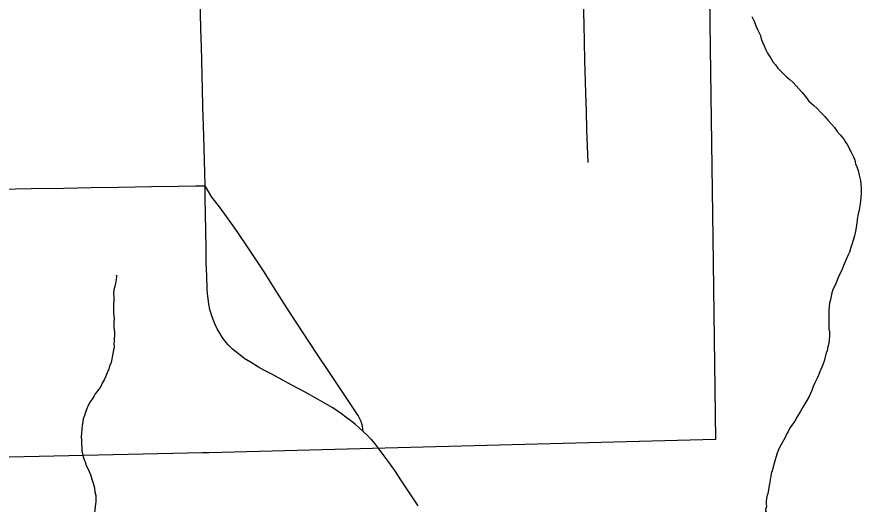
# Model space of a CAD drawing. Extents: x 103424 to 290657, y 38711 to 110967.
# Drawn here: x 160839 to 165078, y 57927 to 60374 of the extents above; entities that cross this region are included whole.
import ezdxf

# ---------------------------------------------------------------- set-up
doc = ezdxf.new("R2010")
doc.units = 0
for name, color, linetype in [('GM_X_City_Street', 7, 'Continuous'), ('GM_X_Corporation', 7, 'Continuous'), ('GM_X_Minor_River', 7, 'Continuous'), ('GM_X_State_Route', 7, 'Continuous')]:
    doc.layers.add(name, color=color, linetype=linetype)

msp = doc.modelspace()

# ---------------------------------------------------------------- linework, layer by layer
at = {"layer": 'GM_X_City_Street'}
for points in [[(163706.8, 59642.2), (163701.4, 59807.1), (163698.4, 59899.4), (163695.3, 59991.6), (163691.2, 60156.6), (163689, 60247.1), (163686.8, 60337.6), (163682.8, 60502.6), (163680.1, 60613.5), (163677.4, 60724.4), (163674.3, 60835), (163671.2, 60945.6)], [(159182.5, 59478.1), (159295.2, 59479.4), (159460.2, 59483), (159544.6, 59484.9), (159629.1, 59486.7), (159782.5, 59489.5), (159935.9, 59492.2), (159997.9, 59492.9), (160132.9, 59496.2), (160267.9, 59499.6), (160430.5, 59502.7), (160593.2, 59505.7), (160751.8, 59508.6), (160910.5, 59511.5), (161075.5, 59514.2), (161212.7, 59516.4), (161349.9, 59518.6), (161514.9, 59521.3), (161649.9, 59523.5), (161736.1, 59524.9), (161784.8, 59525.7)], [(162578.3, 58291.6), (162574.4, 58318), (162567.1, 58342.1), (162552, 58372.5), (162509.9, 58437.1), (162456.3, 58517.9), (162402.7, 58598.7), (162344, 58685.2), (162277, 58787.5), (162210, 58889.7), (162145.2, 58991.2), (162080.5, 59092.7), (162003.2, 59209.4), (161941.8, 59300.4), (161882.8, 59383), (161856.8, 59419.3), (161817.8, 59468.7), (161784.8, 59525.7)]]:
    msp.add_lwpolyline(points, dxfattribs=at)
at = {"layer": 'GM_X_Corporation'}
msp.add_lwpolyline([(160200.3, 63681.5), (161423.7, 63710.9), (161447.1, 63711.5), (161648, 63716.6), (161715.5, 63717.6), (164245, 63755), (164253, 63145.7), (164310.7, 60921.1), (164311.2, 60868.6), (164320.2, 60217.4), (164333, 59263.8), (164346.8, 58251.2), (162688.5, 58208.3), (161804.4, 58185.4), (161771.2, 58184.7), (160501.7, 58157)], dxfattribs=at)
at = {"layer": 'GM_X_Minor_River'}
for points in [[(164529.5, 60376.3), (164535.9, 60362.3), (164542.2, 60348.3), (164548.7, 60328.2), (164557.2, 60310.3), (164565.6, 60294.3), (164572, 60280.3), (164576.3, 60264.2), (164582.8, 60246.2), (164591.3, 60228.2), (164599.8, 60208.2), (164608.2, 60192.2), (164618.6, 60176.3), (164627, 60162.4), (164635.4, 60148.4), (164647.9, 60132.5), (164660.3, 60116.6)], [(164660.3, 60116.6), (164703.7, 60073.2), (164720.2, 60059.4), (164736.7, 60043.6), (164751.2, 60027.8), (164765.6, 60011.9), (164782.2, 59994.1), (164798.8, 59974.3), (164815.5, 59950.4), (164838.1, 59930.7), (164856.7, 59912.9), (164875.3, 59893.1), (164893.9, 59875.4), (164910.5, 59855.5), (164929.1, 59835.8), (164943.6, 59817.9), (164958.2, 59798), (164972.6, 59782.2), (164983, 59770.3), (164991.3, 59760.4), (164999.7, 59744.4), (165008.1, 59732.5), (165014.4, 59720.5), (165020.7, 59706.5), (165027.1, 59694.5), (165033.3, 59684.6), (165039.7, 59670.6), (165046.1, 59654.6), (165050.5, 59636.5), (165056.9, 59620.5), (165063.4, 59602.4), (165067.9, 59578.3), (165072.2, 59566.3), (165074.5, 59552.2), (165077, 59534.1), (165077.4, 59513.9), (165077.9, 59491.7), (165076.4, 59465.4), (165073, 59435.1), (165067.6, 59404.7), (165062.1, 59376.3), (165058.5, 59356), (165056.8, 59339.8), (165053.3, 59315.5), (165049.7, 59297.3), (165044.1, 59274.9), (165038.5, 59252.6), (165030.9, 59230.2), (165025.2, 59209.9), (165019.6, 59191.6), (165011.8, 59175.3), (164990.6, 59128.4), (164981, 59101.9), (164969.4, 59079.5), (164959.8, 59057), (164952.1, 59038.7), (164944.4, 59020.4), (164936.7, 59004.1), (164930.9, 58987.8), (164927.2, 58971.5), (164923.6, 58953.3), (164919.9, 58937.1), (164918.2, 58918.8), (164916.6, 58900.6), (164915.2, 58874.4), (164915.6, 58852.2), (164916.1, 58832), (164916.4, 58815.8), (164916.6, 58805.7), (164918.9, 58795.7), (164919.1, 58785.6), (164919.4, 58771.5), (164917.8, 58751.3), (164916.1, 58733.1), (164910.4, 58716.8), (164906.8, 58698.5), (164901.1, 58680.2), (164897.4, 58666), (164891.7, 58645.7), (164888, 58631.5), (164880.3, 58615.2), (164872.6, 58596.8), (164864.9, 58578.5), (164857.2, 58560.1), (164845.6, 58535.7), (164837.9, 58517.3), (164830.2, 58497), (164816.7, 58468.4), (164801.1, 58439.8), (164785.5, 58413.2), (164771.9, 58390.7), (164758.2, 58368.2), (164744.6, 58343.7), (164730.8, 58323.2), (164719.1, 58306.8), (164711.3, 58292.5), (164703.5, 58278.2), (164695.8, 58261.9), (164668.6, 58210.8), (164660.8, 58196.5), (164657, 58182.3)], [(161339.5, 59077.5), (161339.5, 59075.5), (161339.5, 59077.5), (161339.7, 59067.4), (161336.1, 59047.1), (161332.5, 59026.9), (161326.9, 59002.5), (161325.3, 58984.3), (161325.7, 58966.1), (161326.1, 58948), (161324.5, 58929.8), (161324.9, 58909.6), (161325.3, 58891.4), (161325.7, 58873.3), (161328, 58857.2), (161326.4, 58839), (161326.9, 58816.8), (161327.2, 58802.6), (161329.4, 58790.6), (161329.8, 58774.4), (161328.1, 58758.2), (161328.4, 58746.1), (161326.6, 58731.9), (161327, 58715.8), (161325.3, 58699.6), (161312.5, 58638.8), (161304.8, 58620.4), (161301.1, 58604.2), (161293.4, 58585.8), (161285.6, 58569.5), (161277.9, 58551.2), (161268.2, 58534.8), (161260.4, 58518.5), (161250.7, 58504.2), (161240.8, 58491.8), (161232.9, 58481.6), (161227.1, 58471.3), (161217.3, 58455), (161207.5, 58440.6), (161195.9, 58418.2), (161190.1, 58405.9), (161184.4, 58389.7), (161178.7, 58371.4), (161173, 58355.1), (161171.3, 58340.9), (161167.6, 58322.7), (161166, 58304.5), (161164.4, 58282.2), (161162.8, 58266), (161163.2, 58245.8), (161163.6, 58227.7), (161166, 58209.6), (161166.3, 58193.4), (161168.6, 58181.3), (161173, 58165.3), (161177.4, 58149.2), (161181.6, 58139.2), (161186, 58125.2), (161194.4, 58109.2), (161202.9, 58091.2), (161209.3, 58075.2), (161215.8, 58053.2), (161222.3, 58033.1), (161228.9, 58009), (161231.3, 57988.9), (161235.7, 57970.8), (161236.1, 57952.6), (161236.4, 57938.5), (161234.6, 57928.4), (161229.5, 57883.9)], [(164657, 58182.3), (164649.4, 58161.9), (164643.8, 58137.6), (164636.2, 58115.2), (164632.5, 58099), (164626.9, 58080.7), (164625.1, 58066.5), (164621.4, 58052.3), (164619.7, 58036.1), (164616, 58019.9), (164612.4, 57999.6), (164608.8, 57981.3), (164605.1, 57965.1), (164603.3, 57953), (164601.5, 57942.8), (164601.8, 57928.7), (164602.1, 57914.6), (164598.4, 57900.4), (164598.5, 57894.3), (164600.6, 57888.3), (164566.9, 57576.6)]]:
    msp.add_lwpolyline(points, dxfattribs=at)
at = {"layer": 'GM_X_State_Route'}
for points in [[(161784.8, 59525.7), (161782.9, 59592.3), (161781.2, 59651), (161779.4, 59717.8), (161777.9, 59772.6), (161775.7, 59826.2), (161773.7, 59922.2), (161771.2, 60015.7), (161769.6, 60073.1), (161767.3, 60157.2), (161765.5, 60222.1), (161762.9, 60314.2), (161760.8, 60391.7), (161758.9, 60459.1), (161755.3, 60571.3), (161753.5, 60613.7)], [(162578.3, 58291.6), (162557.2, 58310.6), (162539.6, 58326.4), (162515.9, 58344.9), (162491, 58364.4), (162469.4, 58380.2), (162447.7, 58395.3), (162424.9, 58410), (162399.2, 58426.1), (162352.6, 58453), (162286.5, 58488.8), (162220.1, 58524.8), (162170.9, 58550.8), (162119, 58579), (162079.2, 58600.1), (162052.2, 58615.5), (162020, 58634.8), (161984.6, 58657.5), (161952.3, 58681.4), (161922.2, 58704.8), (161899.5, 58726.8), (161882.8, 58746.9), (161869.5, 58764.9), (161857.5, 58784.9), (161844.1, 58807), (161832.7, 58831.7), (161824.8, 58853.7), (161818.1, 58873.1), (161808.7, 58905.1), (161803.4, 58931.2), (161799.4, 58959.2), (161796.7, 58982.6), (161794.7, 59008.7), (161792.4, 59072.7), (161790.1, 59138.3), (161788.9, 59216.3), (161787.7, 59298.4), (161786.5, 59385.9), (161785.4, 59462.1), (161784.8, 59525.7)], [(162617.1, 58254.1), (162598.5, 58273), (162578.3, 58291.6)], [(162658.8, 58203.9), (162638.9, 58229.9), (162620.8, 58250.3), (162617.1, 58254.1)], [(162853.8, 57918.3), (162807.9, 57989.2), (162771.2, 58044.3), (162736.4, 58095.5), (162702.3, 58144.7), (162658.8, 58203.9)]]:
    msp.add_lwpolyline(points, dxfattribs=at)

doc.saveas('drawing.dxf')
